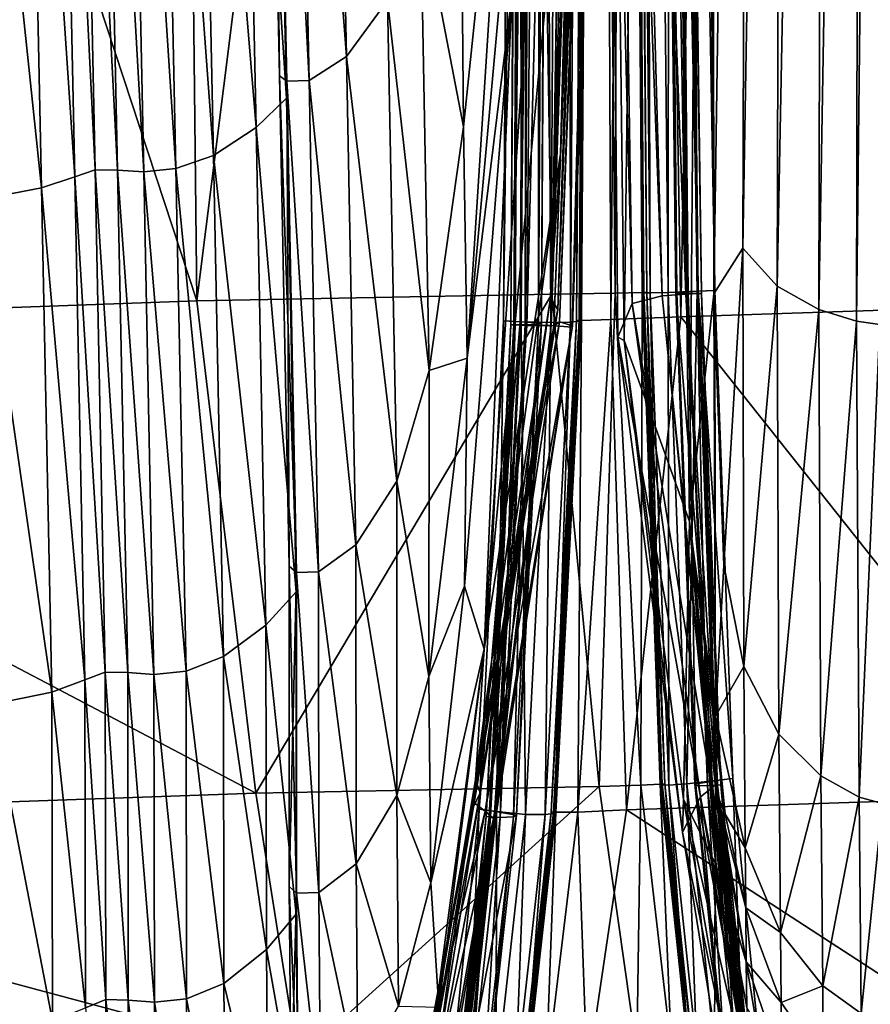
# Model space of a CAD drawing. Header units: millimetres. Extents: x 2387 to 13955, y -4964 to 364.
# Tile 876 of 1056: x 4440 to 4461, y -361 to -338. Entities that reach past the tile are written whole.
import ezdxf

# ---------------------------------------------------------------- set-up
doc = ezdxf.new("R2010")
doc.units = ezdxf.units.MM
doc.header["$MEASUREMENT"] = 0
doc.layers.add('Predefinito', color=7, linetype='Continuous', true_color=0x000000)

# ---------------------------------------------------------------- blocks, each defined once
blk = doc.blocks.new('Blocco 08')
at = {"layer": 'Predefinito'}
for points in [[(-482.358, -548.569, 1130.454), (-484.143, -612.093, 1121.423), (-484.462, -622.931, 1086.66)], [(-484.462, -622.931, 1086.66), (-482.756, -558.06, 1088.794), (-482.358, -548.569, 1130.454)], [(-484.702, -626.391, 1033.242), (-482.409, -561.09, 1033.094), (-482.756, -558.06, 1088.794)], [(-482.756, -558.06, 1088.794), (-484.462, -622.931, 1086.66), (-484.702, -626.391, 1033.242)], [(-482.409, -561.09, 1033.094), (-484.702, -626.391, 1033.242), (-484.526, -626.677, 974.746)], [(-484.526, -626.677, 974.746), (-482.085, -561.349, 974.639), (-482.409, -561.09, 1033.094)], [(-485.446, -561.467, 789.645), (-485.832, -626.948, 789.638), (-485.412, -626.967, 789.578)], [(-485.832, -626.948, 789.638), (-485.446, -561.467, 789.645), (-485.047, -561.47, 789.797)], [(-485.047, -561.47, 789.797), (-485.436, -626.968, 789.787), (-485.832, -626.948, 789.638)], [(-485.412, -626.967, 789.578), (-485.023, -561.469, 789.587), (-485.446, -561.467, 789.645)], [(-485.436, -626.968, 789.787), (-485.047, -561.47, 789.797), (-484.534, -561.485, 790.738)], [(-484.534, -561.485, 790.738), (-484.921, -627.005, 790.728), (-485.436, -626.968, 789.787)], [(-485.023, -561.469, 789.587), (-485.412, -626.967, 789.578), (-484.698, -626.988, 788.774)], [(-484.941, -561.521, 795.588), (-485.315, -627.047, 795.582), (-484.992, -627.031, 793.158)], [(-485.315, -627.047, 795.582), (-484.941, -561.521, 795.588), (-485.181, -561.526, 796.509)], [(-483.572, -561.522, 803.873), (-484.688, -627.062, 803.869), (-485.274, -627.057, 798.721)], [(-485.274, -627.057, 798.721), (-484.717, -561.529, 798.725), (-483.572, -561.522, 803.873)], [(-484.698, -626.988, 788.774), (-484.304, -561.47, 788.787), (-485.023, -561.469, 789.587)], [(-484.612, -561.505, 793.167), (-484.992, -627.031, 793.158), (-484.921, -627.005, 790.728)], [(-484.992, -627.031, 793.158), (-484.612, -561.505, 793.167), (-484.941, -561.521, 795.588)], [(-484.921, -627.005, 790.728), (-484.534, -561.485, 790.738), (-484.612, -561.505, 793.167)], [(-484.304, -561.47, 788.787), (-484.698, -626.988, 788.774), (-484.219, -626.978, 786.39)], [(-484.688, -627.062, 803.869), (-483.572, -561.522, 803.873), (-482.454, -561.594, 817.517)], [(-484.62, -627.076, 924.743), (-482.047, -561.786, 924.708), (-482.085, -561.349, 974.639)], [(-482.085, -561.349, 974.639), (-484.526, -626.677, 974.746), (-484.62, -627.076, 924.743)], [(-484.219, -626.978, 786.39), (-483.815, -561.451, 786.405), (-484.304, -561.47, 788.787)], [(-483.815, -561.451, 786.405), (-484.219, -626.978, 786.39), (-483.988, -626.954, 783.956)], [(-483.653, -561.415, 782.827), (-484.075, -626.934, 782.809), (-483.958, -626.936, 782.64)], [(-484.075, -626.934, 782.809), (-483.653, -561.415, 782.827), (-483.592, -561.419, 783.024)], [(-483.592, -561.419, 783.024), (-484.013, -626.939, 783.005), (-484.075, -626.934, 782.809)], [(-484.013, -626.939, 783.005), (-483.592, -561.419, 783.024), (-483.572, -561.428, 783.974)], [(-483.572, -561.428, 783.974), (-483.988, -626.954, 783.956), (-484.013, -626.939, 783.005)], [(-483.988, -626.954, 783.956), (-483.572, -561.428, 783.974), (-483.815, -561.451, 786.405)], [(-483.535, -561.414, 782.658), (-483.958, -626.936, 782.64), (-483.256, -626.917, 780.85)], [(-483.958, -626.936, 782.64), (-483.535, -561.414, 782.658), (-483.653, -561.415, 782.827)], [(-483.256, -626.917, 780.85), (-482.654, -561.388, 780.873), (-483.535, -561.414, 782.658)], [(-482.654, -561.388, 780.873), (-483.256, -626.917, 780.85), (-481.57, -626.849, 775.794)], [(-481.57, -626.849, 775.794), (-480.43, -561.308, 775.83), (-482.654, -561.388, 780.873)], [(-480.43, -561.308, 775.83), (-481.57, -626.849, 775.794), (-470.607, -626.494, 730.493)], [(-470.607, -626.494, 730.493), (-468.751, -561.616, 730.648), (-480.43, -561.308, 775.83)], [(-485.659, -627.042, 796.682), (-485.286, -561.526, 796.686), (-485.21, -561.527, 796.877)], [(-485.286, -561.526, 796.686), (-485.659, -627.042, 796.682), (-485.554, -627.045, 796.504)], [(-485.21, -561.527, 796.877), (-485.582, -627.047, 796.873), (-485.659, -627.042, 796.682)], [(-485.582, -627.047, 796.873), (-485.21, -561.527, 796.877), (-484.717, -561.529, 798.725)], [(-484.717, -561.529, 798.725), (-485.274, -627.057, 798.721), (-485.582, -627.047, 796.873)], [(-485.181, -561.526, 796.509), (-485.554, -627.045, 796.504), (-485.315, -627.047, 795.582)], [(-485.554, -627.045, 796.504), (-485.181, -561.526, 796.509), (-485.286, -561.526, 796.686)], [(-482.454, -561.594, 817.517), (-484.18, -627.103, 817.508), (-484.688, -627.062, 803.869)], [(-481.941, -561.683, 881.911), (-484.49, -626.971, 881.886), (-484.173, -627.065, 844.827)], [(-484.49, -626.971, 881.886), (-481.941, -561.683, 881.911), (-482.047, -561.786, 924.708)], [(-484.18, -627.103, 817.508), (-482.454, -561.594, 817.517), (-482.011, -561.673, 844.856)], [(-482.011, -561.673, 844.856), (-484.173, -627.065, 844.827), (-484.18, -627.103, 817.508)], [(-484.173, -627.065, 844.827), (-482.011, -561.673, 844.856), (-481.941, -561.683, 881.911)], [(-482.047, -561.786, 924.708), (-484.62, -627.076, 924.743), (-484.49, -626.971, 881.886)], [(-493.209, -626.465, 486.328), (-512.947, -627.178, 608.348), (-513.649, -564.342, 608.48)], [(-513.649, -564.342, 608.48), (-493.88, -565.639, 486.367), (-493.209, -626.465, 486.328)], [(-493.209, -626.465, 486.328), (-493.88, -565.639, 486.367), (-485.634, -566.152, 441.168)], [(-485.634, -566.152, 441.168), (-484.671, -626.304, 441.112), (-493.209, -626.465, 486.328)], [(-484.671, -626.304, 441.112), (-485.634, -566.152, 441.168), (-483.723, -566.129, 436.073)], [(-483.723, -566.129, 436.073), (-483.145, -626.278, 436.004), (-484.671, -626.304, 441.112)], [(-482.015, -626.343, 412.87), (-483.697, -566.188, 412.961), (-484.279, -566.345, 361.127)], [(-483.145, -626.278, 436.004), (-483.723, -566.129, 436.073), (-482.957, -566.123, 434.265)], [(-481.448, -626.308, 418.028), (-482.503, -566.155, 418.119), (-483.697, -566.188, 412.961)], [(-483.697, -566.188, 412.961), (-482.015, -626.343, 412.87), (-481.448, -626.308, 418.028)], [(-483.08, -627.341, 219.156), (-483.641, -567.126, 219.248), (-483.667, -566.246, 78.227)], [(-483.667, -566.246, 78.227), (-482.935, -627.421, 78.025), (-483.08, -627.341, 219.156)], [(-482.935, -627.421, 78.025), (-483.667, -566.246, 78.227), (-482.186, -567.847, 28.966)], [(-482.957, -566.123, 434.265), (-482.501, -626.267, 434.192), (-483.145, -626.278, 436.004)], [(-482.497, -626.271, 432.873), (-482.99, -566.122, 432.947), (-482.872, -566.12, 430.503)], [(-482.457, -626.267, 433.824), (-482.922, -566.122, 433.898), (-482.99, -566.122, 432.947)], [(-482.99, -566.122, 432.947), (-482.497, -626.271, 432.873), (-482.457, -626.267, 433.824)], [(-482.501, -626.267, 434.192), (-482.957, -566.123, 434.265), (-482.85, -566.121, 434.091)], [(-482.39, -626.263, 434.018), (-482.85, -566.121, 434.091), (-482.922, -566.122, 433.898)], [(-482.922, -566.122, 433.898), (-482.457, -626.267, 433.824), (-482.39, -626.263, 434.018)], [(-482.309, -626.272, 430.426), (-482.872, -566.12, 430.503), (-482.505, -566.119, 428.101)], [(-482.872, -566.12, 430.503), (-482.309, -626.272, 430.426), (-482.497, -626.271, 432.873)], [(-482.85, -566.121, 434.091), (-482.39, -626.263, 434.018), (-482.501, -626.267, 434.192)], [(-481.873, -626.264, 428.019), (-482.505, -566.119, 428.101), (-481.826, -566.113, 427.277)], [(-482.505, -566.119, 428.101), (-481.873, -626.264, 428.019), (-482.309, -626.272, 430.426)], [(-481.149, -626.291, 419.875), (-481.987, -566.144, 419.968), (-482.503, -566.155, 418.119)], [(-482.503, -566.155, 418.119), (-481.448, -626.308, 418.028), (-481.149, -626.291, 419.875)], [(-481.687, -626.267, 426.054), (-482.372, -566.123, 426.139), (-482.413, -566.132, 423.702)], [(-482.413, -566.132, 423.702), (-481.664, -626.284, 423.616), (-481.687, -626.267, 426.054)], [(-481.664, -626.284, 423.616), (-482.413, -566.132, 423.702), (-482.2, -566.14, 421.266)], [(-481.155, -626.235, 426.981), (-481.814, -566.113, 427.067), (-482.372, -566.123, 426.139)], [(-482.372, -566.123, 426.139), (-481.687, -626.267, 426.054), (-481.155, -626.235, 426.981)], [(-482.2, -566.14, 421.266), (-481.391, -626.292, 421.176), (-481.664, -626.284, 423.616)], [(-481.391, -626.292, 421.176), (-482.2, -566.14, 421.266), (-482.002, -566.142, 420.337)], [(-482.002, -566.142, 420.337), (-481.173, -626.289, 420.245), (-481.391, -626.292, 421.176)], [(-481.173, -626.289, 420.245), (-482.002, -566.142, 420.337), (-481.905, -566.142, 420.158)], [(-481.071, -626.286, 420.065), (-481.905, -566.142, 420.158), (-481.987, -566.144, 419.968)], [(-481.987, -566.144, 419.968), (-481.149, -626.291, 419.875), (-481.071, -626.286, 420.065)], [(-481.905, -566.142, 420.158), (-481.071, -626.286, 420.065), (-481.173, -626.289, 420.245)], [(-481.826, -566.113, 427.277), (-481.174, -626.235, 427.19), (-481.873, -626.264, 428.019)], [(-481.174, -626.235, 427.19), (-481.826, -566.113, 427.277), (-481.407, -566.108, 427.207)], [(-480.753, -626.215, 427.118), (-481.407, -566.108, 427.207), (-481.814, -566.113, 427.067)], [(-481.814, -566.113, 427.067), (-481.155, -626.235, 426.981), (-480.753, -626.215, 427.118)], [(-481.407, -566.108, 427.207), (-480.753, -626.215, 427.118), (-481.174, -626.235, 427.19)], [(-482.736, -626.527, 361.035), (-484.279, -566.345, 361.127), (-483.641, -567.126, 219.248)], [(-484.279, -566.345, 361.127), (-482.736, -626.527, 361.035), (-482.015, -626.343, 412.87)], [(-480.773, -626.297, 25.499), (-480.828, -566.52, 25.674), (-479.891, -566.288, 22.148)], [(-479.891, -566.288, 22.148), (-480.075, -625.199, 22.082), (-480.773, -626.297, 25.499)], [(-480.075, -625.199, 22.082), (-479.891, -566.288, 22.148), (-479.082, -566.551, 19.09)], [(-481.364, -631.774, 28.435), (-482.186, -567.847, 28.966), (-480.828, -566.52, 25.674)], [(-480.828, -566.52, 25.674), (-480.773, -626.297, 25.499), (-481.364, -631.774, 28.435)], [(-479.082, -566.551, 19.09), (-479.248, -626.112, 19.002), (-480.075, -625.199, 22.082)], [(-479.248, -626.112, 19.002), (-479.082, -566.551, 19.09), (-478.109, -566.713, 17.204)], [(-478.109, -566.713, 17.204), (-478.25, -626.671, 17.073), (-479.248, -626.112, 19.002)], [(-478.25, -626.671, 17.073), (-478.109, -566.713, 17.204), (-477.224, -566.794, 16.303)], [(-477.224, -566.794, 16.303), (-477.341, -626.952, 16.136), (-478.25, -626.671, 17.073)], [(-477.341, -626.952, 16.136), (-477.224, -566.794, 16.303), (-476.677, -566.817, 16.205)], [(-476.677, -566.817, 16.205), (-476.785, -627.037, 16.02), (-477.341, -626.952, 16.136)], [(-483.641, -567.126, 219.248), (-483.08, -627.341, 219.156), (-482.736, -626.527, 361.035)], [(-482.186, -567.847, 28.966), (-481.364, -631.774, 28.435), (-482.935, -627.421, 78.025)], [(-489.608, -620.593, 1181.22), (-489.964, -603.526, 1199.53), (-490.872, -603.995, 1200.111)], [(-489.964, -603.526, 1199.53), (-489.608, -620.593, 1181.22), (-488.62, -619.242, 1180.147)], [(-491.223, -621.053, 1181.594), (-491.584, -603.91, 1200.008), (-491.407, -604.013, 1200.134)], [(-491.047, -621.183, 1181.695), (-491.407, -604.013, 1200.134), (-491.584, -603.91, 1200.008)], [(-491.584, -603.91, 1200.008), (-491.223, -621.053, 1181.594), (-491.047, -621.183, 1181.695)], [(-491.047, -621.183, 1181.695), (-491.407, -604.013, 1200.134), (-491.418, -604.342, 1200.539)], [(-490.511, -621.166, 1181.678), (-490.872, -603.995, 1200.111), (-491.407, -604.013, 1200.134)], [(-491.407, -604.013, 1200.134), (-491.047, -621.183, 1181.695), (-491.223, -621.053, 1181.594)], [(-491.407, -604.013, 1200.134), (-491.047, -621.183, 1181.695), (-490.511, -621.166, 1181.678)], [(-490.872, -603.995, 1200.111), (-490.511, -621.166, 1181.678), (-489.608, -620.593, 1181.22)], [(-491.056, -621.593, 1182.018), (-491.418, -604.342, 1200.539), (-492.149, -604.915, 1201.244)], [(-491.418, -604.342, 1200.539), (-491.056, -621.593, 1182.018), (-491.047, -621.183, 1181.695)], [(-491.784, -622.299, 1182.578), (-492.149, -604.915, 1201.244), (-493.179, -605.465, 1201.92)], [(-492.149, -604.915, 1201.244), (-491.784, -622.299, 1182.578), (-491.056, -621.593, 1182.018)], [(-492.809, -622.973, 1183.112), (-493.179, -605.465, 1201.92), (-494.081, -605.721, 1202.231)], [(-493.179, -605.465, 1201.92), (-492.809, -622.973, 1183.112), (-491.784, -622.299, 1182.578)], [(-495.653, -623.32, 1183.387), (-496.026, -605.762, 1202.268), (-496.517, -605.899, 1202.432)], [(-495.114, -623.325, 1183.391), (-495.486, -605.762, 1202.273), (-496.026, -605.762, 1202.268)], [(-496.026, -605.762, 1202.268), (-495.653, -623.32, 1183.387), (-495.114, -623.325, 1183.391)], [(-495.486, -605.762, 1202.273), (-495.114, -623.325, 1183.391), (-494.482, -623.361, 1183.42)], [(-494.482, -623.361, 1183.42), (-494.852, -605.787, 1202.307), (-495.486, -605.762, 1202.273)], [(-493.711, -623.286, 1183.36), (-494.081, -605.721, 1202.231), (-494.852, -605.787, 1202.307)], [(-494.852, -605.787, 1202.307), (-494.482, -623.361, 1183.42), (-493.711, -623.286, 1183.36)], [(-494.081, -605.721, 1202.231), (-493.711, -623.286, 1183.36), (-492.809, -622.973, 1183.112)], [(-496.146, -623.488, 1183.519), (-496.517, -605.899, 1202.432), (-497.316, -606.114, 1202.763)], [(-496.517, -605.899, 1202.432), (-496.146, -623.488, 1183.519), (-495.653, -623.32, 1183.387)], [(-496.943, -623.75, 1183.742), (-497.316, -606.114, 1202.763), (-498.778, -606.346, 1203.258)], [(-497.316, -606.114, 1202.763), (-496.943, -623.75, 1183.742), (-496.146, -623.488, 1183.519)], [(-498.778, -606.346, 1203.258), (-498.404, -624.028, 1184.013), (-496.943, -623.75, 1183.742)], [(-486.892, -611.546, 1176.211), (-486.796, -622.285, 1161.551), (-485.642, -611.186, 1164.168)], [(-485.642, -611.186, 1164.168), (-486.796, -622.285, 1161.551), (-486.711, -627.844, 1145.813)], [(-486.711, -627.844, 1145.813), (-485.258, -611.85, 1154.699), (-485.642, -611.186, 1164.168)], [(-486.796, -622.285, 1161.551), (-486.892, -611.546, 1176.211), (-487.83, -616.893, 1178.285)], [(-485.633, -619.123, 1137.614), (-485.258, -611.85, 1154.699), (-486.711, -627.844, 1145.813)], [(-484.143, -612.093, 1121.423), (-484.919, -613.842, 1131.788), (-486.298, -634.841, 1094.549)], [(-486.298, -634.841, 1094.549), (-484.462, -622.931, 1086.66), (-484.143, -612.093, 1121.423)], [(-486.298, -634.841, 1094.549), (-484.919, -613.842, 1131.788), (-485.633, -619.123, 1137.614)], [(-487.625, -628.139, 1161.811), (-487.83, -616.893, 1178.285), (-488.62, -619.242, 1180.147)], [(-487.83, -616.893, 1178.285), (-487.625, -628.139, 1161.811), (-486.796, -622.285, 1161.551)], [(-488.401, -630.805, 1163.218), (-488.62, -619.242, 1180.147), (-489.608, -620.593, 1181.22)], [(-488.62, -619.242, 1180.147), (-488.401, -630.805, 1163.218), (-487.625, -628.139, 1161.811)], [(-485.633, -619.123, 1137.614), (-486.774, -633.323, 1124.786), (-486.298, -634.841, 1094.549)], [(-486.711, -627.844, 1145.813), (-486.774, -633.323, 1124.786), (-485.633, -619.123, 1137.614)], [(-489.381, -632.335, 1164.03), (-489.608, -620.593, 1181.22), (-490.511, -621.166, 1181.678)], [(-489.608, -620.593, 1181.22), (-489.381, -632.335, 1164.03), (-488.401, -630.805, 1163.218)], [(-490.991, -632.847, 1164.313), (-491.223, -621.053, 1181.594), (-491.047, -621.183, 1181.695)], [(-490.815, -632.997, 1164.39), (-491.047, -621.183, 1181.695), (-491.223, -621.053, 1181.594)], [(-491.223, -621.053, 1181.594), (-490.991, -632.847, 1164.313), (-490.815, -632.997, 1164.39)], [(-490.282, -632.981, 1164.378), (-490.511, -621.166, 1181.678), (-491.047, -621.183, 1181.695)], [(-490.511, -621.166, 1181.678), (-490.282, -632.981, 1164.378), (-489.381, -632.335, 1164.03)], [(-490.815, -632.997, 1164.39), (-491.047, -621.183, 1181.695), (-491.056, -621.593, 1182.018)], [(-491.047, -621.183, 1181.695), (-490.815, -632.997, 1164.39), (-490.991, -632.847, 1164.313)], [(-491.047, -621.183, 1181.695), (-490.815, -632.997, 1164.39), (-490.282, -632.981, 1164.378)], [(-490.823, -633.463, 1164.636), (-491.056, -621.593, 1182.018), (-491.784, -622.299, 1182.578)], [(-491.056, -621.593, 1182.018), (-490.823, -633.463, 1164.636), (-490.815, -632.997, 1164.39)], [(-491.546, -634.26, 1165.06), (-491.784, -622.299, 1182.578), (-492.809, -622.973, 1183.112)], [(-491.784, -622.299, 1182.578), (-491.546, -634.26, 1165.06), (-490.823, -633.463, 1164.636)], [(-486.711, -627.844, 1145.813), (-486.796, -622.285, 1161.551), (-487.625, -628.139, 1161.811)], [(-492.568, -635.019, 1165.467), (-492.809, -622.973, 1183.112), (-493.711, -623.286, 1183.36)], [(-492.809, -622.973, 1183.112), (-492.568, -635.019, 1165.467), (-491.546, -634.26, 1165.06)], [(-486.509, -637.985, 1033.168), (-484.702, -626.391, 1033.242), (-484.462, -622.931, 1086.66)], [(-484.462, -622.931, 1086.66), (-486.298, -634.841, 1094.549), (-486.509, -637.985, 1033.168)], [(-493.469, -635.367, 1165.656), (-493.711, -623.286, 1183.36), (-494.482, -623.361, 1183.42)], [(-493.711, -623.286, 1183.36), (-493.469, -635.367, 1165.656), (-492.568, -635.019, 1165.467)], [(-495.903, -635.579, 1165.78), (-496.146, -623.488, 1183.519), (-496.943, -623.75, 1183.742)], [(-495.411, -635.392, 1165.679), (-495.653, -623.32, 1183.387), (-496.146, -623.488, 1183.519)], [(-496.146, -623.488, 1183.519), (-495.903, -635.579, 1165.78), (-495.411, -635.392, 1165.679)], [(-494.871, -635.402, 1165.681), (-495.114, -623.325, 1183.391), (-495.653, -623.32, 1183.387)], [(-495.653, -623.32, 1183.387), (-495.411, -635.392, 1165.679), (-494.871, -635.402, 1165.681)], [(-495.114, -623.325, 1183.391), (-494.871, -635.402, 1165.681), (-494.239, -635.448, 1165.703)], [(-494.239, -635.448, 1165.703), (-494.482, -623.361, 1183.42), (-495.114, -623.325, 1183.391)], [(-494.482, -623.361, 1183.42), (-494.239, -635.448, 1165.703), (-493.469, -635.367, 1165.656)], [(-496.699, -635.871, 1165.937), (-496.943, -623.75, 1183.742), (-498.404, -624.028, 1184.013)], [(-496.943, -623.75, 1183.742), (-496.699, -635.871, 1165.937), (-495.903, -635.579, 1165.78)], [(-498.404, -624.028, 1184.013), (-498.157, -636.175, 1166.101), (-496.699, -635.871, 1165.937)], [(-480.536, -632.824, 24.444), (-480.773, -626.297, 25.499), (-480.075, -625.199, 22.082)], [(-480.075, -625.199, 22.082), (-480.051, -635.255, 22.062), (-480.536, -632.824, 24.444)], [(-480.051, -635.255, 22.062), (-480.075, -625.199, 22.082), (-479.248, -626.112, 19.002)], [(-479.248, -626.112, 19.002), (-479.214, -636.883, 18.974), (-480.051, -635.255, 22.062)], [(-479.214, -636.883, 18.974), (-479.248, -626.112, 19.002), (-478.25, -626.671, 17.073)], [(-491.788, -638.305, 486.231), (-493.209, -626.465, 486.328), (-484.671, -626.304, 441.112)], [(-484.671, -626.304, 441.112), (-483.535, -638.14, 441.005), (-491.788, -638.305, 486.231)], [(-483.535, -638.14, 441.005), (-484.671, -626.304, 441.112), (-483.145, -626.278, 436.004)], [(-483.145, -626.278, 436.004), (-482.531, -638.109, 435.895), (-483.535, -638.14, 441.005)], [(-482.531, -638.109, 435.895), (-483.145, -626.278, 436.004), (-482.501, -626.267, 434.192)], [(-480.835, -638.182, 412.746), (-482.015, -626.343, 412.87), (-482.736, -626.527, 361.035)], [(-482.501, -626.267, 434.192), (-482.062, -638.087, 434.081), (-482.531, -638.109, 435.895)], [(-482.062, -638.087, 434.081), (-482.501, -626.267, 434.192), (-482.39, -626.263, 434.018)], [(-482.017, -638.087, 433.713), (-482.457, -626.267, 433.824), (-482.497, -626.271, 432.873)], [(-482.053, -638.102, 432.762), (-482.497, -626.271, 432.873), (-482.309, -626.272, 430.426)], [(-482.497, -626.271, 432.873), (-482.053, -638.102, 432.762), (-482.017, -638.087, 433.713)], [(-481.952, -638.076, 433.906), (-482.39, -626.263, 434.018), (-482.457, -626.267, 433.824)], [(-482.457, -626.267, 433.824), (-482.017, -638.087, 433.713), (-481.952, -638.076, 433.906)], [(-482.39, -626.263, 434.018), (-481.952, -638.076, 433.906), (-482.062, -638.087, 434.081)], [(-481.86, -638.107, 430.313), (-482.309, -626.272, 430.426), (-481.873, -626.264, 428.019)], [(-482.309, -626.272, 430.426), (-481.86, -638.107, 430.313), (-482.053, -638.102, 432.762)], [(-480.805, -638.141, 417.908), (-481.448, -626.308, 418.028), (-482.015, -626.343, 412.87)], [(-482.015, -626.343, 412.87), (-480.835, -638.182, 412.746), (-480.805, -638.141, 417.908)], [(-481.423, -638.082, 427.905), (-481.873, -626.264, 428.019), (-481.174, -626.235, 427.19)], [(-481.873, -626.264, 428.019), (-481.423, -638.082, 427.905), (-481.86, -638.107, 430.313)], [(-480.715, -638.002, 426.865), (-481.155, -626.235, 426.981), (-481.687, -626.267, 426.054)], [(-481.234, -638.086, 425.94), (-481.687, -626.267, 426.054), (-481.664, -626.284, 423.616)], [(-481.687, -626.267, 426.054), (-481.234, -638.086, 425.94), (-480.715, -638.002, 426.865)], [(-481.664, -626.284, 423.616), (-481.204, -638.121, 423.499), (-481.234, -638.086, 425.94)], [(-481.204, -638.121, 423.499), (-481.664, -626.284, 423.616), (-481.391, -626.292, 421.176)], [(-480.686, -638.113, 419.758), (-481.149, -626.291, 419.875), (-481.448, -626.308, 418.028)], [(-481.448, -626.308, 418.028), (-480.805, -638.141, 417.908), (-480.686, -638.113, 419.758)], [(-481.174, -626.235, 427.19), (-480.735, -638.001, 427.075), (-481.423, -638.082, 427.905)], [(-480.928, -638.125, 421.058), (-481.391, -626.292, 421.176), (-481.173, -626.289, 420.245)], [(-481.391, -626.292, 421.176), (-480.928, -638.125, 421.058), (-481.204, -638.121, 423.499)], [(-480.738, -636.448, 25.646), (-481.364, -631.774, 28.435), (-480.773, -626.297, 25.499)], [(-480.735, -638.001, 427.075), (-481.174, -626.235, 427.19), (-480.753, -626.215, 427.118)], [(-480.711, -638.112, 420.127), (-481.173, -626.289, 420.245), (-481.071, -626.286, 420.065)], [(-481.173, -626.289, 420.245), (-480.711, -638.112, 420.127), (-480.928, -638.125, 421.058)], [(-480.32, -637.947, 427.001), (-480.753, -626.215, 427.118), (-481.155, -626.235, 426.981)], [(-481.155, -626.235, 426.981), (-480.715, -638.002, 426.865), (-480.32, -637.947, 427.001)], [(-480.61, -638.101, 419.946), (-481.071, -626.286, 420.065), (-481.149, -626.291, 419.875)], [(-481.149, -626.291, 419.875), (-480.686, -638.113, 419.758), (-480.61, -638.101, 419.946)], [(-481.071, -626.286, 420.065), (-480.61, -638.101, 419.946), (-480.711, -638.112, 420.127)], [(-480.773, -626.297, 25.499), (-480.536, -632.824, 24.444), (-480.738, -636.448, 25.646)], [(-480.753, -626.215, 427.118), (-480.32, -637.947, 427.001), (-480.735, -638.001, 427.075)], [(-512.947, -627.178, 608.348), (-493.209, -626.465, 486.328), (-491.788, -638.305, 486.231)], [(-484.702, -626.391, 1033.242), (-486.509, -637.985, 1033.168), (-486.391, -638.294, 974.657)], [(-486.391, -638.294, 974.657), (-484.526, -626.677, 974.746), (-484.702, -626.391, 1033.242)], [(-481.098, -638.393, 360.826), (-482.736, -626.527, 361.035), (-483.08, -627.341, 219.156)], [(-482.736, -626.527, 361.035), (-481.098, -638.393, 360.826), (-480.835, -638.182, 412.746)], [(-472.423, -638.359, 730.374), (-470.607, -626.494, 730.493), (-481.57, -626.849, 775.794)], [(-486.557, -638.634, 924.665), (-484.62, -627.076, 924.743), (-484.526, -626.677, 974.746)], [(-484.526, -626.677, 974.746), (-486.391, -638.294, 974.657), (-486.557, -638.634, 924.665)], [(-482.873, -638.704, 775.675), (-481.57, -626.849, 775.794), (-483.256, -626.917, 780.85)], [(-481.57, -626.849, 775.794), (-482.873, -638.704, 775.675), (-472.423, -638.359, 730.374)], [(-478.25, -626.671, 17.073), (-478.202, -637.886, 17.031), (-479.214, -636.883, 18.974)], [(-478.202, -637.886, 17.031), (-478.25, -626.671, 17.073), (-477.341, -626.952, 16.136)], [(-484.49, -626.971, 881.886), (-486.574, -638.514, 881.819), (-486.272, -638.735, 844.749)], [(-486.574, -638.514, 881.819), (-484.49, -626.971, 881.886), (-484.62, -627.076, 924.743)], [(-484.62, -627.076, 924.743), (-486.557, -638.634, 924.665), (-486.574, -638.514, 881.819)], [(-485.832, -626.948, 789.638), (-486.42, -638.69, 789.526), (-486.005, -638.741, 789.466)], [(-486.42, -638.69, 789.526), (-485.832, -626.948, 789.638), (-485.436, -626.968, 789.787)], [(-485.436, -626.968, 789.787), (-486.029, -638.744, 789.676), (-486.42, -638.69, 789.526)], [(-486.272, -638.735, 844.749), (-484.173, -627.065, 844.827), (-484.49, -626.971, 881.886)], [(-484.173, -627.065, 844.827), (-486.272, -638.735, 844.749), (-486.073, -638.916, 817.41)], [(-486.253, -638.863, 796.571), (-485.659, -627.042, 796.682), (-485.582, -627.047, 796.873)], [(-485.659, -627.042, 796.682), (-486.253, -638.863, 796.571), (-486.15, -638.873, 796.393)], [(-485.582, -627.047, 796.873), (-486.178, -638.875, 796.762), (-486.253, -638.863, 796.571)], [(-486.178, -638.875, 796.762), (-485.582, -627.047, 796.873), (-485.274, -627.057, 798.721)], [(-485.274, -627.057, 798.721), (-486.056, -638.898, 798.61), (-486.178, -638.875, 796.762)], [(-486.15, -638.873, 796.393), (-485.554, -627.045, 796.504), (-485.659, -627.042, 796.682)], [(-485.554, -627.045, 796.504), (-486.15, -638.873, 796.393), (-485.915, -638.885, 795.47)], [(-486.073, -638.916, 817.41), (-484.18, -627.103, 817.508), (-484.173, -627.065, 844.827)], [(-486.056, -638.898, 798.61), (-485.274, -627.057, 798.721), (-484.688, -627.062, 803.869)], [(-484.688, -627.062, 803.869), (-486.025, -638.917, 803.763), (-486.056, -638.898, 798.61)], [(-486.029, -638.744, 789.676), (-485.436, -626.968, 789.787), (-484.921, -627.005, 790.728)], [(-484.921, -627.005, 790.728), (-485.524, -638.829, 790.614), (-486.029, -638.744, 789.676)], [(-486.025, -638.917, 803.763), (-484.688, -627.062, 803.869), (-484.18, -627.103, 817.508)], [(-486.005, -638.741, 789.466), (-485.412, -626.967, 789.578), (-485.832, -626.948, 789.638)], [(-485.412, -626.967, 789.578), (-486.005, -638.741, 789.466), (-485.303, -638.814, 788.66)], [(-485.915, -638.885, 795.47), (-485.315, -627.047, 795.582), (-485.554, -627.045, 796.504)], [(-485.315, -627.047, 795.582), (-485.915, -638.885, 795.47), (-485.595, -638.873, 793.045)], [(-484.992, -627.031, 793.158), (-485.595, -638.873, 793.045), (-485.524, -638.829, 790.614)], [(-485.595, -638.873, 793.045), (-484.992, -627.031, 793.158), (-485.315, -627.047, 795.582)], [(-485.524, -638.829, 790.614), (-484.921, -627.005, 790.728), (-484.992, -627.031, 793.158)], [(-485.303, -638.814, 788.66), (-484.698, -626.988, 788.774), (-485.412, -626.967, 789.578)], [(-484.698, -626.988, 788.774), (-485.303, -638.814, 788.66), (-484.831, -638.82, 786.273)], [(-484.219, -626.978, 786.39), (-484.831, -638.82, 786.273), (-484.603, -638.793, 783.839)], [(-484.831, -638.82, 786.273), (-484.219, -626.978, 786.39), (-484.698, -626.988, 788.774)], [(-484.075, -626.934, 782.809), (-484.688, -638.755, 782.692), (-484.572, -638.763, 782.522)], [(-484.688, -638.755, 782.692), (-484.075, -626.934, 782.809), (-484.013, -626.939, 783.005)], [(-484.013, -626.939, 783.005), (-484.627, -638.767, 782.888), (-484.688, -638.755, 782.692)], [(-484.627, -638.767, 782.888), (-484.013, -626.939, 783.005), (-483.988, -626.954, 783.956)], [(-483.988, -626.954, 783.956), (-484.603, -638.793, 783.839), (-484.627, -638.767, 782.888)], [(-484.603, -638.793, 783.839), (-483.988, -626.954, 783.956), (-484.219, -626.978, 786.39)], [(-484.572, -638.763, 782.522), (-483.958, -626.936, 782.64), (-484.075, -626.934, 782.809)], [(-483.958, -626.936, 782.64), (-484.572, -638.763, 782.522), (-484.044, -638.759, 780.732)], [(-483.256, -626.917, 780.85), (-484.044, -638.759, 780.732), (-482.873, -638.704, 775.675)], [(-484.044, -638.759, 780.732), (-483.256, -626.917, 780.85), (-483.958, -626.936, 782.64)], [(-477.341, -626.952, 16.136), (-477.28, -638.398, 16.073), (-478.202, -637.886, 17.031)], [(-477.28, -638.398, 16.073), (-477.341, -626.952, 16.136), (-476.785, -627.037, 16.02)], [(-476.785, -627.037, 16.02), (-476.716, -638.548, 15.947), (-477.28, -638.398, 16.073)], [(-491.788, -638.305, 486.231), (-512.025, -639.014, 608.277), (-512.947, -627.178, 608.348)], [(-484.18, -627.103, 817.508), (-486.073, -638.916, 817.41), (-486.025, -638.917, 803.763)], [(-483.08, -627.341, 219.156), (-481.53, -639.242, 218.702), (-481.098, -638.393, 360.826)], [(-481.53, -639.242, 218.702), (-483.08, -627.341, 219.156), (-482.935, -627.421, 78.025)], [(-482.935, -627.421, 78.025), (-481.504, -638.447, 77.785), (-481.53, -639.242, 218.702)], [(-481.504, -638.447, 77.785), (-482.935, -627.421, 78.025), (-481.364, -631.774, 28.435)], [(-486.774, -633.323, 1124.786), (-486.711, -627.844, 1145.813), (-487.628, -635.495, 1143.65)], [(-487.625, -628.139, 1161.811), (-487.628, -635.495, 1143.65), (-486.711, -627.844, 1145.813)], [(-487.628, -635.495, 1143.65), (-487.625, -628.139, 1161.811), (-488.401, -630.805, 1163.218)], [(-488.399, -638.358, 1144.637), (-488.401, -630.805, 1163.218), (-489.381, -632.335, 1164.03)], [(-488.401, -630.805, 1163.218), (-488.399, -638.358, 1144.637), (-487.628, -635.495, 1143.65)], [(-481.364, -631.774, 28.435), (-480.72, -640.034, 29.49), (-481.504, -638.447, 77.785)], [(-481.364, -631.774, 28.435), (-480.738, -636.448, 25.646), (-480.5, -638.812, 24.976)], [(-480.5, -638.812, 24.976), (-480.726, -638.253, 26.355), (-481.364, -631.774, 28.435)], [(-480.718, -639.524, 27.639), (-481.364, -631.774, 28.435), (-480.726, -638.253, 26.355)], [(-481.364, -631.774, 28.435), (-480.718, -639.524, 27.639), (-480.476, -641.828, 28.123)], [(-480.476, -641.828, 28.123), (-480.72, -640.034, 29.49), (-481.364, -631.774, 28.435)], [(-489.376, -640.001, 1145.21), (-489.381, -632.335, 1164.03), (-490.282, -632.981, 1164.378)], [(-489.381, -632.335, 1164.03), (-489.376, -640.001, 1145.21), (-488.399, -638.358, 1144.637)], [(-490.987, -640.547, 1145.413), (-490.991, -632.847, 1164.313), (-490.815, -632.997, 1164.39)], [(-490.81, -640.709, 1145.467), (-490.815, -632.997, 1164.39), (-490.991, -632.847, 1164.313)], [(-490.991, -632.847, 1164.313), (-490.987, -640.547, 1145.413), (-490.81, -640.709, 1145.467)], [(-490.815, -632.997, 1164.39), (-490.81, -640.709, 1145.467), (-490.987, -640.547, 1145.413)], [(-490.81, -640.709, 1145.467), (-490.815, -632.997, 1164.39), (-490.823, -633.463, 1164.636)], [(-490.275, -640.693, 1145.457), (-490.282, -632.981, 1164.378), (-490.815, -632.997, 1164.39)], [(-490.815, -632.997, 1164.39), (-490.81, -640.709, 1145.467), (-490.275, -640.693, 1145.457)], [(-490.282, -632.981, 1164.378), (-490.275, -640.693, 1145.457), (-489.376, -640.001, 1145.21)], [(-480.738, -636.448, 25.646), (-480.536, -632.824, 24.444), (-480.051, -635.255, 22.062)], [(-490.817, -641.21, 1145.639), (-490.823, -633.463, 1164.636), (-491.546, -634.26, 1165.06)], [(-490.823, -633.463, 1164.636), (-490.817, -641.21, 1145.639), (-490.81, -640.709, 1145.467)], [(-487.628, -635.495, 1143.65), (-487.58, -640.461, 1121.004), (-486.774, -633.323, 1124.786)], [(-486.298, -634.841, 1094.549), (-486.774, -633.323, 1124.786), (-487.58, -640.461, 1121.004)], [(-491.537, -642.065, 1145.94), (-491.546, -634.26, 1165.06), (-492.568, -635.019, 1165.467)], [(-491.546, -634.26, 1165.06), (-491.537, -642.065, 1145.94), (-490.817, -641.21, 1145.639)], [(-487.58, -640.461, 1121.004), (-487.39, -643.449, 1086.616), (-486.298, -634.841, 1094.549)], [(-487.562, -644.292, 1033.239), (-486.509, -637.985, 1033.168), (-486.298, -634.841, 1094.549)], [(-486.298, -634.841, 1094.549), (-487.39, -643.449, 1086.616), (-487.562, -644.292, 1033.239)], [(-492.558, -642.876, 1146.227), (-492.568, -635.019, 1165.467), (-493.469, -635.367, 1165.656)], [(-492.568, -635.019, 1165.467), (-492.558, -642.876, 1146.227), (-491.537, -642.065, 1145.94)], [(-493.455, -643.249, 1146.361), (-493.469, -635.367, 1165.656), (-494.239, -635.448, 1165.703)], [(-493.469, -635.367, 1165.656), (-493.455, -643.249, 1146.361), (-492.558, -642.876, 1146.227)], [(-480.051, -635.255, 22.062), (-480.02, -639.618, 22.281), (-480.738, -636.448, 25.646)], [(-480.02, -639.618, 22.281), (-480.051, -635.255, 22.062), (-479.214, -636.883, 18.974)], [(-495.886, -643.467, 1146.451), (-495.903, -635.579, 1165.78), (-496.699, -635.871, 1165.937)], [(-495.397, -643.268, 1146.38), (-495.411, -635.392, 1165.679), (-495.903, -635.579, 1165.78)], [(-495.903, -635.579, 1165.78), (-495.886, -643.467, 1146.451), (-495.397, -643.268, 1146.38)], [(-494.858, -643.281, 1146.381), (-494.871, -635.402, 1165.681), (-495.411, -635.392, 1165.679)], [(-495.411, -635.392, 1165.679), (-495.397, -643.268, 1146.38), (-494.858, -643.281, 1146.381)], [(-494.871, -635.402, 1165.681), (-494.858, -643.281, 1146.381), (-494.225, -643.332, 1146.395)], [(-494.225, -643.332, 1146.395), (-494.239, -635.448, 1165.703), (-494.871, -635.402, 1165.681)], [(-494.239, -635.448, 1165.703), (-494.225, -643.332, 1146.395), (-493.455, -643.249, 1146.361)], [(-487.58, -640.461, 1121.004), (-487.628, -635.495, 1143.65), (-488.399, -638.358, 1144.637)], [(-496.682, -643.777, 1146.562), (-496.699, -635.871, 1165.937), (-498.157, -636.175, 1166.101)], [(-496.699, -635.871, 1165.937), (-496.682, -643.777, 1146.562), (-495.886, -643.467, 1146.451)], [(-498.157, -636.175, 1166.101), (-498.14, -644.098, 1146.679), (-496.682, -643.777, 1146.562)], [(-480.5, -638.812, 24.976), (-480.738, -636.448, 25.646), (-480.02, -639.618, 22.281)], [(-479.214, -636.883, 18.974), (-479.174, -641.657, 19.194), (-480.02, -639.618, 22.281)], [(-479.174, -641.657, 19.194), (-479.214, -636.883, 18.974), (-478.202, -637.886, 17.031)], [(-486.509, -637.985, 1033.168), (-487.562, -644.292, 1033.239), (-487.424, -644.622, 974.665)], [(-487.424, -644.622, 974.665), (-486.391, -638.294, 974.657), (-486.509, -637.985, 1033.168)], [(-480.095, -644.269, 427.029), (-480.735, -638.001, 427.075), (-480.32, -637.947, 427.001)], [(-479.702, -644.152, 426.955), (-480.32, -637.947, 427.001), (-480.715, -638.002, 426.865)], [(-480.32, -637.947, 427.001), (-479.702, -644.152, 426.955), (-480.095, -644.269, 427.029)], [(-478.202, -637.886, 17.031), (-478.156, -642.937, 17.242), (-479.174, -641.657, 19.194)], [(-478.156, -642.937, 17.242), (-478.202, -637.886, 17.031), (-477.28, -638.398, 16.073)], [(-490.777, -644.703, 486.195), (-491.788, -638.305, 486.231), (-483.535, -638.14, 441.005)], [(-483.535, -638.14, 441.005), (-482.623, -644.534, 440.964), (-490.777, -644.703, 486.195)], [(-482.623, -644.534, 440.964), (-483.535, -638.14, 441.005), (-482.531, -638.109, 435.895)], [(-482.531, -638.109, 435.895), (-481.796, -644.496, 435.853), (-482.623, -644.534, 440.964)], [(-481.796, -644.496, 435.853), (-482.531, -638.109, 435.895), (-482.062, -638.087, 434.081)], [(-481.394, -644.454, 434.039), (-482.062, -638.087, 434.081), (-481.952, -638.076, 433.906)], [(-482.062, -638.087, 434.081), (-481.394, -644.454, 434.039), (-481.796, -644.496, 435.853)], [(-481.349, -644.453, 433.671), (-482.017, -638.087, 433.713), (-482.053, -638.102, 432.762)], [(-481.378, -644.489, 432.72), (-482.053, -638.102, 432.762), (-481.86, -638.107, 430.313)], [(-482.053, -638.102, 432.762), (-481.378, -644.489, 432.72), (-481.349, -644.453, 433.671)], [(-481.288, -644.429, 433.863), (-481.952, -638.076, 433.906), (-482.017, -638.087, 433.713)], [(-482.017, -638.087, 433.713), (-481.349, -644.453, 433.671), (-481.288, -644.429, 433.863)], [(-481.952, -638.076, 433.906), (-481.288, -644.429, 433.863), (-481.394, -644.454, 434.039)], [(-481.183, -644.5, 430.271), (-481.86, -638.107, 430.313), (-481.423, -638.082, 427.905)], [(-481.86, -638.107, 430.313), (-481.183, -644.5, 430.271), (-481.378, -644.489, 432.72)], [(-480.757, -644.444, 427.862), (-481.423, -638.082, 427.905), (-480.735, -638.001, 427.075)], [(-481.423, -638.082, 427.905), (-480.757, -644.444, 427.862), (-481.183, -644.5, 430.271)], [(-480.075, -644.269, 426.819), (-480.715, -638.002, 426.865), (-481.234, -638.086, 425.94)], [(-480.568, -644.448, 425.896), (-481.234, -638.086, 425.94), (-481.204, -638.121, 423.499)], [(-481.234, -638.086, 425.94), (-480.568, -644.448, 425.896), (-480.075, -644.269, 426.819)], [(-481.204, -638.121, 423.499), (-480.527, -644.514, 423.456), (-480.568, -644.448, 425.896)], [(-480.527, -644.514, 423.456), (-481.204, -638.121, 423.499), (-480.928, -638.125, 421.058)], [(-479.926, -644.575, 412.7), (-480.835, -638.182, 412.746), (-481.098, -638.393, 360.826)], [(-480.253, -644.511, 421.014), (-480.928, -638.125, 421.058), (-480.711, -638.112, 420.127)], [(-480.928, -638.125, 421.058), (-480.253, -644.511, 421.014), (-480.527, -644.514, 423.456)], [(-480.071, -644.528, 417.863), (-480.805, -638.141, 417.908), (-480.835, -638.182, 412.746)], [(-480.835, -638.182, 412.746), (-479.926, -644.575, 412.7), (-480.071, -644.528, 417.863)], [(-480.019, -644.48, 419.713), (-480.686, -638.113, 419.758), (-480.805, -638.141, 417.908)], [(-480.805, -638.141, 417.908), (-480.071, -644.528, 417.863), (-480.019, -644.48, 419.713)], [(-480.735, -638.001, 427.075), (-480.095, -644.269, 427.029), (-480.757, -644.444, 427.862)], [(-480.715, -638.002, 426.865), (-480.075, -644.269, 426.819), (-479.702, -644.152, 426.955)], [(-480.044, -644.478, 420.082), (-480.711, -638.112, 420.127), (-480.61, -638.101, 419.946)], [(-480.711, -638.112, 420.127), (-480.044, -644.478, 420.082), (-480.253, -644.511, 421.014)], [(-479.947, -644.454, 419.902), (-480.61, -638.101, 419.946), (-480.686, -638.113, 419.758)], [(-480.686, -638.113, 419.758), (-480.019, -644.48, 419.713), (-479.947, -644.454, 419.902)], [(-480.61, -638.101, 419.946), (-479.947, -644.454, 419.902), (-480.044, -644.478, 420.082)], [(-512.025, -639.014, 608.277), (-491.788, -638.305, 486.231), (-490.777, -644.703, 486.195)], [(-488.357, -643.421, 1121.602), (-488.399, -638.358, 1144.637), (-489.376, -640.001, 1145.21)], [(-488.399, -638.358, 1144.637), (-488.357, -643.421, 1121.602), (-487.58, -640.461, 1121.004)], [(-487.617, -644.942, 924.688), (-486.557, -638.634, 924.665), (-486.391, -638.294, 974.657)], [(-486.391, -638.294, 974.657), (-487.424, -644.622, 974.665), (-487.617, -644.942, 924.688)], [(-473.536, -644.77, 730.341), (-472.423, -638.359, 730.374), (-482.873, -638.704, 775.675)], [(-481.098, -638.393, 360.826), (-481.53, -639.242, 218.702), (-480.483, -645.663, 217.68)], [(-481.53, -639.242, 218.702), (-481.504, -638.447, 77.785), (-480.449, -644.562, 76.157)], [(-479.97, -645.16, 27.993), (-480.449, -644.562, 76.157), (-481.504, -638.447, 77.785)], [(-481.504, -638.447, 77.785), (-480.72, -640.034, 29.49), (-479.97, -645.16, 27.993)], [(-480.483, -645.663, 217.68), (-480.023, -644.798, 360.534), (-481.098, -638.393, 360.826)], [(-481.098, -638.393, 360.826), (-480.023, -644.798, 360.534), (-479.926, -644.575, 412.7)], [(-480.484, -640.723, 26.181), (-480.726, -638.253, 26.355), (-479.995, -642.36, 23.325)], [(-480.007, -641.062, 22.705), (-479.995, -642.36, 23.325), (-480.726, -638.253, 26.355)], [(-480.726, -638.253, 26.355), (-480.5, -638.812, 24.976), (-480.007, -641.062, 22.705)], [(-480.726, -638.253, 26.355), (-480.484, -640.723, 26.181), (-480.718, -639.524, 27.639)], [(-477.28, -638.398, 16.073), (-477.228, -643.602, 16.27), (-478.156, -642.937, 17.242)], [(-477.228, -643.602, 16.27), (-477.28, -638.398, 16.073), (-476.716, -638.548, 15.947)], [(-486.272, -638.735, 844.749), (-486.574, -638.514, 881.819), (-487.731, -644.818, 881.869)], [(-487.731, -644.818, 881.869), (-486.574, -638.514, 881.819), (-486.557, -638.634, 924.665)], [(-486.557, -638.634, 924.665), (-487.617, -644.942, 924.688), (-487.731, -644.818, 881.869)], [(-487.078, -644.911, 789.498), (-486.42, -638.69, 789.526), (-486.029, -638.744, 789.676)], [(-486.42, -638.69, 789.526), (-487.078, -644.911, 789.498), (-486.681, -645.024, 789.435)], [(-486.681, -645.024, 789.435), (-486.005, -638.741, 789.466), (-486.42, -638.69, 789.526)], [(-476.716, -638.548, 15.947), (-476.657, -643.785, 16.129), (-477.228, -643.602, 16.27)], [(-487.731, -644.818, 881.869), (-487.463, -645.08, 844.771), (-486.272, -638.735, 844.749)], [(-486.073, -638.916, 817.41), (-486.272, -638.735, 844.749), (-487.463, -645.08, 844.771)], [(-487.463, -645.08, 844.771), (-487.205, -645.309, 817.392), (-486.073, -638.916, 817.41)], [(-486.073, -638.916, 817.41), (-487.205, -645.309, 817.392), (-486.977, -645.323, 803.729)], [(-486.029, -638.744, 789.676), (-486.705, -645.025, 789.645), (-487.078, -644.911, 789.498)], [(-486.977, -645.323, 803.729), (-486.025, -638.917, 803.763), (-486.073, -638.916, 817.41)], [(-486.025, -638.917, 803.763), (-486.977, -645.323, 803.729), (-486.823, -645.296, 798.576)], [(-486.949, -645.228, 796.537), (-486.253, -638.863, 796.571), (-486.178, -638.875, 796.762)], [(-486.253, -638.863, 796.571), (-486.949, -645.228, 796.537), (-486.85, -645.251, 796.359)], [(-486.178, -638.875, 796.762), (-486.878, -645.253, 796.728), (-486.949, -645.228, 796.537)], [(-486.878, -645.253, 796.728), (-486.178, -638.875, 796.762), (-486.056, -638.898, 798.61)], [(-486.056, -638.898, 798.61), (-486.823, -645.296, 798.576), (-486.878, -645.253, 796.728)], [(-486.85, -645.251, 796.359), (-486.15, -638.873, 796.393), (-486.253, -638.863, 796.571)], [(-486.15, -638.873, 796.393), (-486.85, -645.251, 796.359), (-486.622, -645.281, 795.435)], [(-486.823, -645.296, 798.576), (-486.056, -638.898, 798.61), (-486.025, -638.917, 803.763)], [(-486.705, -645.025, 789.645), (-486.029, -638.744, 789.676), (-485.524, -638.829, 790.614)], [(-485.524, -638.829, 790.614), (-486.226, -645.203, 790.58), (-486.705, -645.025, 789.645)], [(-486.005, -638.741, 789.466), (-486.681, -645.024, 789.435), (-486.007, -645.188, 788.625)], [(-486.622, -645.281, 795.435), (-485.915, -638.885, 795.47), (-486.15, -638.873, 796.393)], [(-485.915, -638.885, 795.47), (-486.622, -645.281, 795.435), (-486.305, -645.277, 793.009)], [(-486.305, -645.277, 793.009), (-485.595, -638.873, 793.045), (-485.915, -638.885, 795.47)], [(-485.595, -638.873, 793.045), (-486.305, -645.277, 793.009), (-486.226, -645.203, 790.58)], [(-486.226, -645.203, 790.58), (-485.524, -638.829, 790.614), (-485.595, -638.873, 793.045)], [(-486.007, -645.188, 788.625), (-485.303, -638.814, 788.66), (-486.005, -638.741, 789.466)], [(-485.303, -638.814, 788.66), (-486.007, -645.188, 788.625), (-485.546, -645.224, 786.237)], [(-485.546, -645.224, 786.237), (-484.831, -638.82, 786.273), (-485.303, -638.814, 788.66)], [(-484.831, -638.82, 786.273), (-485.546, -645.224, 786.237), (-485.317, -645.19, 783.803)], [(-484.688, -638.755, 782.692), (-485.392, -645.119, 782.657), (-485.28, -645.142, 782.487)], [(-485.392, -645.119, 782.657), (-484.688, -638.755, 782.692), (-484.627, -638.767, 782.888)], [(-484.627, -638.767, 782.888), (-485.335, -645.144, 782.853), (-485.392, -645.119, 782.657)], [(-485.335, -645.144, 782.853), (-484.627, -638.767, 782.888), (-484.603, -638.793, 783.839)], [(-484.603, -638.793, 783.839), (-485.317, -645.19, 783.803), (-485.335, -645.144, 782.853)], [(-485.317, -645.19, 783.803), (-484.603, -638.793, 783.839), (-484.831, -638.82, 786.273)], [(-485.28, -645.142, 782.487), (-484.572, -638.763, 782.522), (-484.688, -638.755, 782.692)], [(-484.572, -638.763, 782.522), (-485.28, -645.142, 782.487), (-484.816, -645.158, 780.695)], [(-484.044, -638.759, 780.732), (-484.816, -645.158, 780.695), (-483.819, -645.111, 775.638)], [(-484.816, -645.158, 780.695), (-484.044, -638.759, 780.732), (-484.572, -638.763, 782.522)], [(-483.819, -645.111, 775.638), (-482.873, -638.704, 775.675), (-484.044, -638.759, 780.732)], [(-482.873, -638.704, 775.675), (-483.819, -645.111, 775.638), (-473.536, -644.77, 730.341)], [(-480.02, -639.618, 22.281), (-480.007, -641.062, 22.705), (-480.5, -638.812, 24.976)], [(-490.777, -644.703, 486.195), (-511.238, -645.409, 608.258), (-512.025, -639.014, 608.277)], [(-480.449, -644.562, 76.157), (-480.483, -645.663, 217.68), (-481.53, -639.242, 218.702)], [(-480.476, -641.828, 28.123), (-480.718, -639.524, 27.639), (-479.977, -644.29, 25.275)], [(-479.984, -643.456, 24.171), (-479.977, -644.29, 25.275), (-480.718, -639.524, 27.639)], [(-480.718, -639.524, 27.639), (-480.484, -640.723, 26.181), (-479.984, -643.456, 24.171)], [(-480.007, -641.062, 22.705), (-480.02, -639.618, 22.281), (-479.174, -641.657, 19.194)], [(-489.334, -645.119, 1121.947), (-489.376, -640.001, 1145.21), (-490.275, -640.693, 1145.457)], [(-489.376, -640.001, 1145.21), (-489.334, -645.119, 1121.947), (-488.357, -643.421, 1121.602)], [(-479.972, -644.86, 26.571), (-479.97, -645.16, 27.993), (-480.72, -640.034, 29.49)], [(-480.72, -640.034, 29.49), (-480.476, -641.828, 28.123), (-479.972, -644.86, 26.571)], [(-490.942, -645.68, 1122.071), (-490.987, -640.547, 1145.413), (-490.81, -640.709, 1145.467)], [(-490.768, -645.848, 1122.104), (-490.81, -640.709, 1145.467), (-490.987, -640.547, 1145.413)], [(-490.987, -640.547, 1145.413), (-490.942, -645.68, 1122.071), (-490.768, -645.848, 1122.104)], [(-487.39, -643.449, 1086.616), (-487.58, -640.461, 1121.004), (-488.357, -643.421, 1121.602)], [(-490.81, -640.709, 1145.467), (-490.768, -645.848, 1122.104), (-490.942, -645.68, 1122.071)], [(-490.768, -645.848, 1122.104), (-490.81, -640.709, 1145.467), (-490.817, -641.21, 1145.639)], [(-490.234, -645.834, 1122.097), (-490.275, -640.693, 1145.457), (-490.81, -640.709, 1145.467)], [(-490.81, -640.709, 1145.467), (-490.768, -645.848, 1122.104), (-490.234, -645.834, 1122.097)], [(-490.275, -640.693, 1145.457), (-490.234, -645.834, 1122.097), (-489.334, -645.119, 1121.947)], [(-479.995, -642.36, 23.325), (-479.984, -643.456, 24.171), (-480.484, -640.723, 26.181)], [(-479.174, -641.657, 19.194), (-479.159, -643.338, 19.647), (-480.007, -641.062, 22.705)], [(-479.995, -642.36, 23.325), (-480.007, -641.062, 22.705), (-479.159, -643.338, 19.647)], [(-490.773, -646.368, 1122.206), (-490.817, -641.21, 1145.639), (-491.537, -642.065, 1145.94)], [(-490.817, -641.21, 1145.639), (-490.773, -646.368, 1122.206), (-490.768, -645.848, 1122.104)], [(-479.159, -643.338, 19.647), (-479.174, -641.657, 19.194), (-478.156, -642.937, 17.242)], [(-479.977, -644.29, 25.275), (-479.972, -644.86, 26.571), (-480.476, -641.828, 28.123)], [(-491.496, -647.252, 1122.387), (-491.537, -642.065, 1145.94), (-492.558, -642.876, 1146.227)], [(-491.537, -642.065, 1145.94), (-491.496, -647.252, 1122.387), (-490.773, -646.368, 1122.206)], [(-479.159, -643.338, 19.647), (-479.147, -644.835, 20.351), (-479.995, -642.36, 23.325)], [(-479.984, -643.456, 24.171), (-479.995, -642.36, 23.325), (-479.147, -644.835, 20.351)], [(-492.514, -648.091, 1122.56), (-492.558, -642.876, 1146.227), (-493.455, -643.249, 1146.361)], [(-492.558, -642.876, 1146.227), (-492.514, -648.091, 1122.56), (-491.496, -647.252, 1122.387)], [(-478.156, -642.937, 17.242), (-478.142, -644.792, 17.706), (-479.159, -643.338, 19.647)], [(-478.142, -644.792, 17.706), (-478.156, -642.937, 17.242), (-477.228, -643.602, 16.27)], [(-495.357, -648.494, 1122.656), (-495.397, -643.268, 1146.38), (-495.886, -643.467, 1146.451)], [(-494.817, -648.508, 1122.656), (-494.858, -643.281, 1146.381), (-495.397, -643.268, 1146.38)], [(-495.397, -643.268, 1146.38), (-495.357, -648.494, 1122.656), (-494.817, -648.508, 1122.656)], [(-494.858, -643.281, 1146.381), (-494.817, -648.508, 1122.656), (-494.183, -648.561, 1122.663)], [(-494.183, -648.561, 1122.663), (-494.225, -643.332, 1146.395), (-494.858, -643.281, 1146.381)], [(-493.413, -648.475, 1122.641), (-493.455, -643.249, 1146.361), (-494.225, -643.332, 1146.395)], [(-494.225, -643.332, 1146.395), (-494.183, -648.561, 1122.663), (-493.413, -648.475, 1122.641)], [(-493.455, -643.249, 1146.361), (-493.413, -648.475, 1122.641), (-492.514, -648.091, 1122.56)], [(-479.147, -644.835, 20.351), (-479.159, -643.338, 19.647), (-478.142, -644.792, 17.706)]]:
    blk.add_3dface(points, dxfattribs=at)

msp = doc.modelspace()

# ---------------------------------------------------------------- block references
at = {"layer": 'Predefinito'}
msp.add_blockref('Blocco 08', (4937.65, 282.162), dxfattribs=at)

doc.saveas('drawing.dxf')
